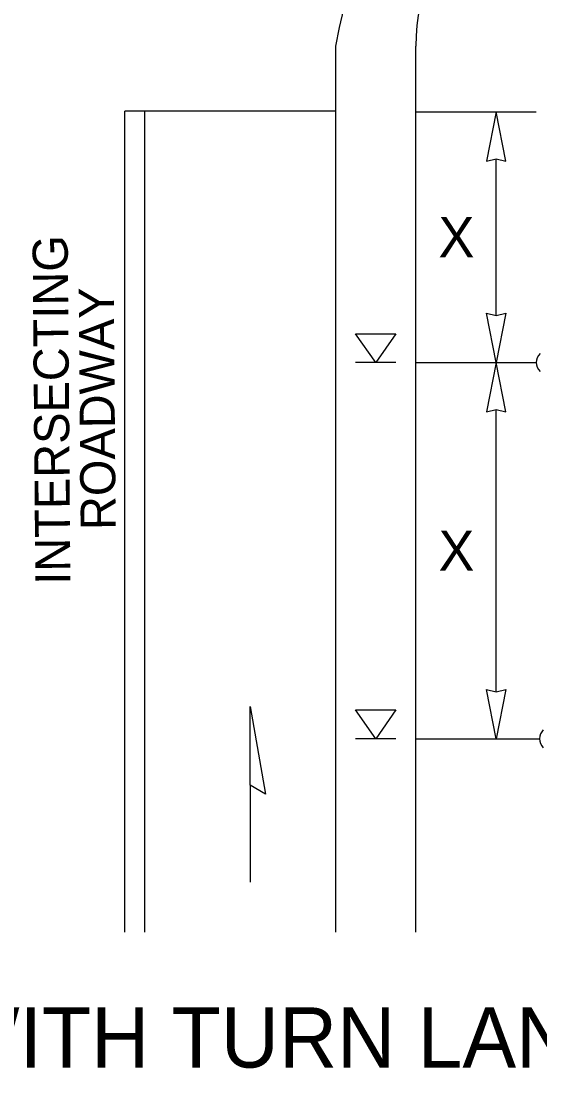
# Model space of a CAD drawing. Extents: x 99958 to 100176, y 99935 to 100011.
# Drawn here: x 100143.446 to 100144.479, y 99971.6 to 99973.722 of the extents above; entities that cross this region are included whole.
import ezdxf

# ---------------------------------------------------------------- set-up
doc = ezdxf.new("R2010")
doc.units = 0
for name, color, linetype in [('RD_ED_ShoulderPavedEdge', 7, 'Continuous'), ('RD_MK_LineDblYellowCenter', 7, 'Continuous'), ('RD_MK_LineEdgeWhite', 7, 'Continuous'), ('RD_MK_LineStop', 7, 'Continuous'), ('SH_DE_DetailBody1Text', 7, 'Continuous'), ('SH_DE_DetailHeading2Text', 7, 'Continuous'), ('TR_SN_ConstructionSigns', 7, 'Continuous'), ('TR_WZ_PortableSignMountBlk-Org', 7, 'Continuous'), ('TR_WZ_WorkZoneDetails', 7, 'Continuous'), ('TR_WZ_WorkZoneTextCurrent', 7, 'Continuous')]:
    doc.layers.add(name, color=color, linetype=linetype)

msp = doc.modelspace()

# ---------------------------------------------------------------- linework, layer by layer
at = {"layer": 'RD_ED_ShoulderPavedEdge'}
msp.add_lwpolyline([(100144.2319, 99971.9059), (100144.2319, 99973.6724)], dxfattribs=at)
msp.add_arc((100144.6319, 99973.6724), 0.4, 90, 180, dxfattribs=at)
at = {"layer": 'RD_MK_LineDblYellowCenter'}
for p, q in [((100143.6519, 99971.9059), (100143.6519, 99973.5425)), ((100143.6919, 99971.9059), (100143.6919, 99973.5425))]:
    msp.add_line(p, q, dxfattribs=at)
at = {"layer": 'RD_MK_LineEdgeWhite'}
msp.add_line((100144.0719, 99973.6724), (100144.0719, 99971.9059), dxfattribs=at)
msp.add_arc((100144.9219, 99973.5319), 0.8615, 92.6555, 170.6116, dxfattribs=at)
at = {"layer": 'RD_MK_LineStop'}
msp.add_line((100144.0719, 99973.5425), (100143.6519, 99973.5425), dxfattribs=at)
at = {"layer": 'TR_SN_ConstructionSigns'}
for centre in [(100144.4973, 99973.0416), (100144.5039, 99972.2916)]:
    msp.add_arc(centre, 0.0253, 135, 225, dxfattribs=at)
at = {"layer": 'TR_WZ_PortableSignMountBlk-Org'}
for p, q in [((100144.1919, 99973.0416), (100144.1119, 99973.0416)), ((100144.1919, 99972.2916), (100144.1119, 99972.2916))]:
    msp.add_line(p, q, dxfattribs=at)
for points in [[(100144.152, 99973.0416), (100144.1119, 99973.0991), (100144.1919, 99973.0991)], [(100144.152, 99972.2916), (100144.1119, 99972.3491), (100144.1919, 99972.3491)]]:
    msp.add_lwpolyline(points, close=True, dxfattribs=at)
at = {"layer": 'TR_WZ_WorkZoneDetails'}
for p, q in [((100144.2319, 99973.5416), (100144.4719, 99973.5416)), ((100144.3919, 99973.1353), (100144.3919, 99973.4479)), ((100144.2319, 99973.0416), (100144.4719, 99973.0416)), ((100144.3919, 99972.3853), (100144.3919, 99972.9479)), ((100144.2319, 99972.2916), (100144.4786, 99972.2916)), ((100143.9015, 99972.1988), (100143.9015, 99972.0059))]:
    msp.add_line(p, q, dxfattribs=at)
for points in [[(100144.3919, 99973.5416), (100144.3727, 99973.4433), (100144.3919, 99973.4479), (100144.4112, 99973.4433)], [(100144.3919, 99973.0416), (100144.3727, 99973.1399), (100144.3919, 99973.1353), (100144.4112, 99973.1399)], [(100144.3919, 99973.0416), (100144.3727, 99972.9433), (100144.3919, 99972.9479), (100144.4112, 99972.9433)], [(100144.3919, 99972.2916), (100144.3727, 99972.3899), (100144.3919, 99972.3853), (100144.4112, 99972.3899)], [(100143.9015, 99972.356), (100143.9323, 99972.181), (100143.9015, 99972.1988)]]:
    msp.add_lwpolyline(points, close=True, dxfattribs=at)

# ---------------------------------------------------------------- texts
at = {"layer": 'SH_DE_DetailBody1Text'}
for s, p in [('INTERSECTING', (100143.5437, 99972.5989)), ('ROADWAY', (100143.6339, 99972.7079))]:
    msp.add_text(s, height=0.07, rotation=90.4626, dxfattribs=at).set_placement(p)
at = {"layer": 'SH_DE_DetailHeading2Text'}
msp.add_text('AT-GRADE INTERSECTION (WITH TURN LANES): KEPT OPEN', height=0.12, rotation=360, dxfattribs=at).set_placement((100141.1244, 99971.6359))
at = {"layer": 'TR_WZ_WorkZoneTextCurrent'}
for p in [(100144.2772, 99973.2516), (100144.2772, 99972.6266)]:
    msp.add_text('X', height=0.08, dxfattribs=at).set_placement(p)

doc.saveas('drawing.dxf')
